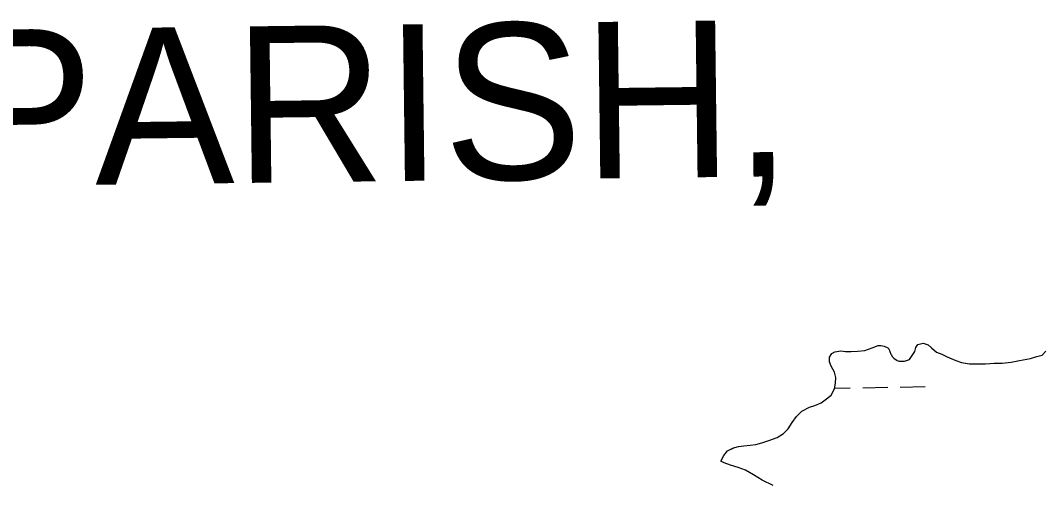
# Model space of a CAD drawing. Extents: x 3855477 to 3893699, y 299188 to 325115.
# Drawn here: x 3867874 to 3869182, y 321255 to 321849 of the extents above; entities that cross this region are included whole.
import ezdxf

# ---------------------------------------------------------------- set-up
doc = ezdxf.new("R2010")
doc.units = 0
for name, color, linetype in [('V-TOPO-GNAM-IDEN', 7, 'Continuous'), ('V-TOPO-SHOR', 7, 'Continuous'), ('V-WETL-SWMP', 7, 'Continuous')]:
    doc.layers.add(name, color=color, linetype=linetype)

msp = doc.modelspace()

# ---------------------------------------------------------------- linework, layer by layer
at = {"layer": 'V-TOPO-SHOR'}
for points in [[(3868912.4, 321423.6), (3868916.3, 321426), (3868923.8, 321426.9), (3868929.8, 321426.2), (3868937.3, 321426.3), (3868945.6, 321426.8), (3868954.6, 321427.7), (3868964.1, 321431), (3868971.9, 321433.9), (3868975.1, 321433.9), (3868979.4, 321433.2), (3868984.2, 321430.9), (3868985.4, 321429.7), (3868987.9, 321423), (3868988.3, 321422.2), (3868990.3, 321419.5), (3868991.9, 321417.5), (3868995.9, 321414.8), (3868998.7, 321413.7), (3869005.4, 321413.8), (3869011.7, 321415.8), (3869018.7, 321426.2), (3869019.8, 321431.4), (3869022.5, 321435), (3869029.2, 321437), (3869035.9, 321434.7), (3869039.9, 321430.8), (3869046.3, 321425.4), (3869053.1, 321422.7), (3869060.2, 321419.3), (3869071, 321414.7), (3869078.5, 321412), (3869088.4, 321410.6), (3869097.9, 321410.3), (3869109, 321410.5), (3869120, 321411.4), (3869130.3, 321411.5), (3869141.7, 321412.5), (3869152.4, 321414.6), (3869166.5, 321417.2), (3869174.8, 321419.7), (3869181.5, 321421.7), (3869186.2, 321426.5)], [(3868770.5, 321286.1), (3868774.3, 321293.3), (3868779, 321299.3), (3868786.8, 321303.3), (3868793.2, 321304.6), (3868799.9, 321305.5), (3868808.1, 321306.4), (3868815.2, 321307.3), (3868823.1, 321309.4), (3868831.8, 321312.6), (3868842.4, 321316.3), (3868850.6, 321321.6), (3868856.4, 321327.6), (3868861.9, 321335.6), (3868867.3, 321343.1), (3868873.9, 321349.9), (3868883.7, 321355.2), (3868890.8, 321357.3), (3868898.7, 321360.6), (3868905.7, 321365.8), (3868911.6, 321370.6), (3868915.8, 321378.6), (3868917.3, 321385.7), (3868917.6, 321392.8), (3868915.9, 321399.9), (3868911.5, 321407.4), (3868909.4, 321412.9), (3868909.7, 321418.8), (3868912.4, 321423.6)], [(3868837.4, 321254.9), (3868823.3, 321261.9), (3868812.1, 321268.5), (3868802, 321274.4), (3868792.8, 321277.8), (3868782.8, 321280.9), (3868774.8, 321284), (3868770.5, 321286.1)]]:
    msp.add_lwpolyline(points, dxfattribs=at)
at = {"layer": 'V-WETL-SWMP'}
for p, q in [((3868954.6, 321427.7), (3868964.1, 321431)), ((3868964.1, 321431), (3868971.9, 321433.9)), ((3868971.9, 321433.9), (3868975.1, 321433.9)), ((3868975.1, 321433.9), (3868979.4, 321433.2)), ((3868979.4, 321433.2), (3868984.2, 321430.9)), ((3868984.2, 321430.9), (3868985.4, 321429.7)), ((3869018.7, 321426.2), (3869019.8, 321431.4)), ((3869019.8, 321431.4), (3869022.5, 321435)), ((3869022.5, 321435), (3869029.2, 321437)), ((3869029.2, 321437), (3869035.9, 321434.7)), ((3869035.9, 321434.7), (3869039.9, 321430.8)), ((3869039.9, 321430.8), (3869046.3, 321425.4)), ((3868909.4, 321412.9), (3868909.7, 321418.8)), ((3868909.7, 321418.8), (3868912.4, 321423.6)), ((3868912.4, 321423.6), (3868916.3, 321426)), ((3868916.3, 321426), (3868923.8, 321426.9)), ((3868923.8, 321426.9), (3868929.8, 321426.2)), ((3868929.8, 321426.2), (3868937.3, 321426.3)), ((3868937.3, 321426.3), (3868945.6, 321426.8)), ((3868945.6, 321426.8), (3868954.6, 321427.7)), ((3868985.4, 321429.7), (3868987.9, 321423)), ((3868987.9, 321423), (3868988.3, 321422.2)), ((3868988.3, 321422.2), (3868990.3, 321419.5)), ((3868990.3, 321419.5), (3868991.9, 321417.5)), ((3868991.9, 321417.5), (3868995.9, 321414.8)), ((3869011.7, 321415.8), (3869018.7, 321426.2)), ((3869046.3, 321425.4), (3869053.1, 321422.7)), ((3869053.1, 321422.7), (3869060.2, 321419.3)), ((3869060.2, 321419.3), (3869071, 321414.7)), ((3869166.5, 321417.2), (3869174.8, 321419.7)), ((3869174.8, 321419.7), (3869181.5, 321421.7)), ((3869181.5, 321421.7), (3869186.2, 321426.5)), ((3868911.5, 321407.4), (3868909.4, 321412.9)), ((3868915.9, 321399.9), (3868911.5, 321407.4)), ((3868995.9, 321414.8), (3868998.7, 321413.7)), ((3868998.7, 321413.7), (3869005.4, 321413.8)), ((3869005.4, 321413.8), (3869011.7, 321415.8)), ((3869071, 321414.7), (3869078.5, 321412)), ((3869078.5, 321412), (3869088.4, 321410.6)), ((3869088.4, 321410.6), (3869097.9, 321410.3)), ((3869097.9, 321410.3), (3869109, 321410.5)), ((3869109, 321410.5), (3869120, 321411.4)), ((3869120, 321411.4), (3869130.3, 321411.5)), ((3869130.3, 321411.5), (3869141.7, 321412.5)), ((3869141.7, 321412.5), (3869152.4, 321414.6)), ((3869152.4, 321414.6), (3869166.5, 321417.2)), ((3868917.6, 321392.8), (3868915.9, 321399.9)), ((3868917.3, 321385.7), (3868917.6, 321392.8)), ((3868911.6, 321370.6), (3868915.8, 321378.6)), ((3868915.8, 321378.6), (3868917.3, 321385.7)), ((3868916, 321379.4), (3868936, 321379.8)), ((3868952, 321380), (3868984, 321380.5)), ((3869000, 321380.8), (3869032, 321381.3)), ((3868898.7, 321360.6), (3868905.7, 321365.8)), ((3868905.7, 321365.8), (3868911.6, 321370.6)), ((3868873.9, 321349.9), (3868883.7, 321355.2)), ((3868883.7, 321355.2), (3868890.8, 321357.3)), ((3868890.8, 321357.3), (3868898.7, 321360.6)), ((3868861.9, 321335.6), (3868867.3, 321343.1)), ((3868867.3, 321343.1), (3868873.9, 321349.9)), ((3868850.6, 321321.6), (3868856.4, 321327.6)), ((3868856.4, 321327.6), (3868861.9, 321335.6)), ((3868831.8, 321312.6), (3868842.4, 321316.3)), ((3868842.4, 321316.3), (3868850.6, 321321.6)), ((3868779, 321299.3), (3868786.9, 321303.3)), ((3868786.9, 321303.3), (3868793.2, 321304.6)), ((3868793.2, 321304.6), (3868799.9, 321305.5)), ((3868799.9, 321305.5), (3868808.1, 321306.4)), ((3868808.1, 321306.4), (3868815.2, 321307.3)), ((3868815.2, 321307.3), (3868823.1, 321309.4)), ((3868823.1, 321309.4), (3868831.8, 321312.6)), ((3868770.5, 321286.1), (3868774.3, 321293.3)), ((3868774.3, 321293.3), (3868779, 321299.3)), ((3868774.8, 321284), (3868770.5, 321286.1)), ((3868782.8, 321280.9), (3868774.8, 321284)), ((3868792.8, 321277.8), (3868782.8, 321280.9)), ((3868802, 321274.4), (3868792.8, 321277.8)), ((3868812.1, 321268.5), (3868802, 321274.4)), ((3868823.3, 321261.9), (3868812.1, 321268.5)), ((3868837.4, 321254.9), (3868823.3, 321261.9))]:
    msp.add_line(p, q, dxfattribs=at)

# ---------------------------------------------------------------- texts
at = {"layer": 'V-TOPO-GNAM-IDEN'}
msp.add_text('PARISH,', height=200, rotation=0.7186, dxfattribs=at).set_placement((3867791.8, 321637))

doc.saveas('drawing.dxf')
